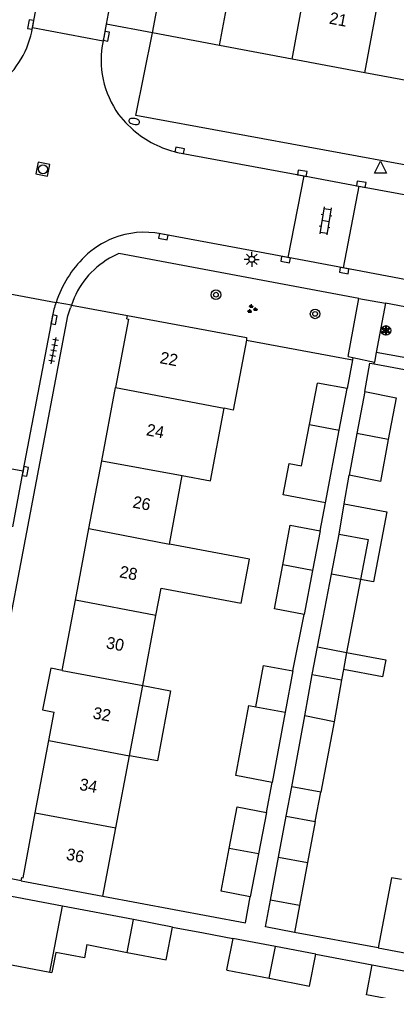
# Model space of a CAD drawing. Extents: x 131000 to 133014, y 396499 to 399001.
# Drawn here: x 131497.7 to 131529.4, y 397205.1 to 397286.7 of the extents above; entities that cross this region are included whole.
import ezdxf

# ---------------------------------------------------------------- set-up
doc = ezdxf.new("R2010")
doc.units = 0
for name, color, linetype in [('gg-afsc-erfafscheiding', 7, 'Continuous'), ('gg-afsc-muur', 7, 'Continuous'), ('gg-anno-huisnummerreeks BGT', 7, 'Continuous'), ('gg-bbg-bijgebouw', 7, 'Continuous'), ('gg-bbg-gedigitaliseerde bebouwing', 7, 'Continuous'), ('gg-bbg-gedigitaliseerde bijgebouw', 7, 'Continuous'), ('gg-bbg-hoofdgebouw', 7, 'Continuous'), ('gg-bbg-luifel en loopbrug', 7, 'Continuous'), ('gg-bbg-tussenscheiding', 7, 'Continuous'), ('gg-knt-verharding', 7, 'Continuous'), ('gt-grn-groengrens', 7, 'Continuous'), ('gt-grn-vlakafsluiter', 7, 'Continuous'), ('gt-grn-weggrens', 7, 'Continuous'), ('gt-symb-boom', 7, 'Continuous'), ('gt-symb-brandkraan', 7, 'Continuous'), ('gt-symb-groenvak', 7, 'Continuous'), ('gt-symb-klinker verharding', 7, 'Continuous'), ('gt-symb-kolk', 7, 'Continuous'), ('gt-symb-lichtmast', 7, 'Continuous'), ('gt-symb-rioolschacht', 7, 'Continuous'), ('gt-symb-solitaire heester', 7, 'Continuous'), ('gt-symb-tegel verharding', 7, 'Continuous'), ('gt-symb-waterafsluiter', 7, 'Continuous')]:
    doc.layers.add(name, color=color, linetype=linetype)

# ---------------------------------------------------------------- blocks, each defined once
blk = doc.blocks.new('gt0-KOLK')
at = {"layer": 'gt-symb-kolk'}
blk.add_lwpolyline([(0, 0), (0.375, 0), (0.375, 0.4), (-0.375, 0.4), (-0.375, 0), (0, 0)], dxfattribs=at)
blk = doc.blocks.new('gt0-BR')
at = {"layer": 'gt-symb-brandkraan'}
for centre, radius, start, end in [((-0.244, 0), 0.206, 107.56694, 252.43307), ((0.599, -2.664), 3, 106.89205, 107.56694), ((0, -0.691), 0.938, 73.10799, 106.89205), ((-0.599, -2.664), 3, 72.43309, 73.10799), ((0.244, 0), 0.206, 287.56695, 72.43309), ((0.599, 2.664), 3, 252.43307, 253.10797), ((0, 0.691), 0.938, 253.10797, 286.89206), ((-0.599, 2.664), 3, 286.89206, 287.56695)]:
    blk.add_arc(centre, radius, start, end, dxfattribs=at)
blk = doc.blocks.new('gt0-SH')
at = {"layer": 'gt-symb-solitaire heester'}
blk.add_circle((0, 0), 0.4, dxfattribs=at)
for centre, start, end in [((-0.346, 0.2), 270, 30), ((-0.346, -0.2), 330, 90), ((0, 0.4), 210, 330), ((0.346, 0.2), 150, 270), ((0.346, -0.2), 90, 210), ((0, -0.4), 30, 150)]:
    blk.add_arc(centre, 0.4, start, end, dxfattribs=at)
blk = doc.blocks.new('gt0-KL1')
at = {"layer": 'gt-symb-klinker verharding'}
for p, q in [((-1.15, 0.3), (1.15, 0.3)), ((-1, -0.3), (-1, 0.3)), ((-0.5, 0.3), (-0.5, 0.45)), ((0, -0.3), (0, 0.3)), ((0.5, 0.3), (0.5, 0.45)), ((1, -0.3), (1, 0.3)), ((-1.15, -0.3), (1.15, -0.3)), ((-0.5, -0.45), (-0.5, -0.3)), ((0.5, -0.45), (0.5, -0.3))]:
    blk.add_line(p, q, dxfattribs=at)
blk = doc.blocks.new('gt0-WAFSL')
at = {"layer": 'gt-symb-waterafsluiter'}
for p, q in [((-0.5, -0.333), (0, 0.667)), ((0, 0.667), (0.5, -0.333)), ((0.5, -0.333), (-0.5, -0.333))]:
    blk.add_line(p, q, dxfattribs=at)
blk = doc.blocks.new('gt0-BOOM')
at = {"layer": 'gt-symb-boom'}
for radius in [0.4, 0.2]:
    blk.add_circle((0, 0), radius, dxfattribs=at)
blk = doc.blocks.new('gt0-GRVAK')
at = {"layer": 'gt-symb-groenvak'}
for p, q in [((-0.11, 0.189), (-0.228, 0.24)), ((-0.182, 0.153), (0.088, 0.153)), ((-0.091, 0.211), (-0.156, 0.322)), ((-0.047, 0.214), (-0.047, 0.393)), ((-0.004, 0.211), (0.061, 0.322)), ((0.015, 0.189), (0.133, 0.24)), ((0.262, -0.052), (0.197, 0.059)), ((0.305, -0.049), (0.305, 0.13)), ((0.349, -0.052), (0.414, 0.059)), ((-0.245, -0.228), (-0.363, -0.177)), ((-0.318, -0.264), (-0.047, -0.264)), ((-0.226, -0.206), (-0.291, -0.095)), ((-0.183, -0.203), (-0.183, -0.024)), ((-0.139, -0.206), (-0.074, -0.095)), ((-0.12, -0.228), (-0.002, -0.177)), ((0.243, -0.074), (0.125, -0.023)), ((0.17, -0.11), (0.441, -0.11)), ((0.368, -0.074), (0.486, -0.023))]:
    blk.add_line(p, q, dxfattribs=at)
blk = doc.blocks.new('gt0-LMAST')
at = {"layer": 'gt-symb-lichtmast'}
for p, q in [((-0.182, 0.173), (-0.447, 0.438)), ((-0.005, 0.246), (-0.005, 0.621)), ((0.172, 0.173), (0.437, 0.438)), ((-0.255, -0.004), (-0.63, -0.004)), ((-0.182, -0.181), (-0.447, -0.446)), ((-0.005, -0.254), (-0.005, -0.629)), ((0.437, -0.446), (0.172, -0.181)), ((0.245, -0.004), (0.62, -0.004))]:
    blk.add_line(p, q, dxfattribs=at)
blk.add_circle((-0.005, -0.004), 0.25, dxfattribs=at)
blk = doc.blocks.new('gt0-TEG1')
at = {"layer": 'gt-symb-tegel verharding'}
for p, q in [((-1.125, 0), (1.125, 0)), ((-0.9, -0.25), (-0.9, 0.25)), ((-0.45, -0.25), (-0.45, 0.25)), ((0, -0.25), (0, 0.25)), ((0.45, -0.25), (0.45, 0.25)), ((0.9, -0.25), (0.9, 0.25))]:
    blk.add_line(p, q, dxfattribs=at)
blk = doc.blocks.new('gt0-RS')
at = {"layer": 'gt-symb-rioolschacht'}
blk.add_lwpolyline([(-0.5, -0.5), (0.5, -0.5), (0.5, 0.5), (-0.5, 0.5)], close=True, dxfattribs=at)
blk.add_circle((0, 0), 0.375, dxfattribs=at)

msp = doc.modelspace()

# ---------------------------------------------------------------- linework, layer by layer
at = {"layer": 'gg-afsc-erfafscheiding'}
for p, q in [((131525.01, 397245.969), (131525.427, 397248.392)), ((131522.978, 397243.716), (131523.433, 397246.054)), ((131520.701, 397231.935), (131521.658, 397236.68)), ((131518.479, 397220.057), (131518.954, 397222.578)), ((131497.87, 397214.314), (131495.77, 397214.71)), ((131527.873, 397208.664), (131520.845, 397209.973)), ((131522.636, 397208.143), (131527.364, 397207.249))]:
    msp.add_line(p, q, dxfattribs=at)
for points in [[(131504.741, 397213.018), (131516.704, 397210.762), (131517.12, 397212.967)], [(131510.584, 397210.423), (131513.185, 397209.931), (131515.641, 397209.466)]]:
    msp.add_lwpolyline(points, dxfattribs=at)
at = {"layer": 'gg-afsc-muur'}
for p, q in [((131516.787, 397259.729), (131525.694, 397258.086)), ((131525.694, 397258.086), (131525.247, 397255.666)), ((131527.514, 397257.724), (131539.251, 397255.548))]:
    msp.add_line(p, q, dxfattribs=at)
msp.add_lwpolyline([(131526.736, 397255.403), (131527.157, 397257.79), (131527.514, 397257.724)], dxfattribs=at)
at = {"layer": 'gg-bbg-bijgebouw'}
for p, q in [((131525.247, 397255.666), (131522.769, 397256.115)), ((131524.595, 397252.161), (131525.247, 397255.666)), ((131526.736, 397255.403), (131526.078, 397251.878)), ((131526.078, 397251.878), (131525.427, 397248.392)), ((131501.331, 397212.174), (131495.524, 397213.268)), ((131494.491, 397207.721), (131500.282, 397206.644)), ((131527.364, 397207.249), (131530.917, 397206.57)), ((131500.282, 397206.644), (131500.457, 397206.611))]:
    msp.add_line(p, q, dxfattribs=at)
at = {"layer": 'gg-bbg-gedigitaliseerde bebouwing'}
for p, q in [((131510.319, 397242.592), (131511.407, 397248.359)), ((131509.186, 397236.588), (131509.62, 397238.888)), ((131508.078, 397230.71), (131509.186, 397236.588)), ((131506.965, 397224.81), (131508.078, 397230.71)), ((131505.821, 397218.746), (131506.965, 397224.81)), ((131504.741, 397213.018), (131505.821, 397218.746)), ((131527.873, 397208.664), (131537.23, 397206.93))]:
    msp.add_line(p, q, dxfattribs=at)
for points in [[(131516.787, 397259.729), (131515.684, 397253.852), (131514.913, 397254)], [(131511.407, 397248.359), (131513.765, 397247.915), (131514.913, 397254)], [(131509.62, 397238.888), (131516.352, 397237.619), (131517.05, 397241.323), (131510.319, 397242.592)], [(131529.816, 397214.412), (131528.982, 397214.567), (131527.873, 397208.664)]]:
    msp.add_lwpolyline(points, dxfattribs=at)
at = {"layer": 'gg-bbg-gedigitaliseerde bijgebouw'}
for p, q in [((131522.08, 397252.641), (131522.769, 397256.115)), ((131521.41, 397249.163), (131522.08, 397252.641)), ((131523.433, 397246.054), (131524.595, 397252.161)), ((131522.978, 397243.716), (131522.35, 397240.371)), ((131523.937, 397240.072), (131524.574, 397243.44)), ((131522.35, 397240.371), (131521.658, 397236.68)), ((131526.373, 397239.617), (131525.216, 397233.494)), ((131522.764, 397233.952), (131525.216, 397233.494)), ((131525.216, 397233.494), (131524.948, 397232.059)), ((131520.701, 397231.935), (131520.056, 397228.468)), ((131521.689, 397228.155), (131522.311, 397231.642)), ((131522.311, 397231.642), (131524.788, 397231.2)), ((131524.788, 397231.2), (131524.158, 397227.67)), ((131520.056, 397228.468), (131518.954, 397222.578)), ((131520.6, 397222.207), (131521.689, 397228.155)), ((131524.158, 397227.67), (131523.04, 397221.751)), ((131523.04, 397221.751), (131520.6, 397222.207)), ((131518.479, 397220.057), (131517.813, 397216.58)), ((131519.488, 397216.281), (131520.131, 397219.735)), ((131520.131, 397219.735), (131522.579, 397219.279)), ((131522.579, 397219.279), (131521.938, 397215.836)), ((131517.813, 397216.58), (131517.12, 397212.967)), ((131518.816, 397212.674), (131519.488, 397216.281)), ((131521.938, 397215.836), (131521.264, 397212.218)), ((131507.308, 397211.043), (131501.331, 397212.174)), ((131521.264, 397212.218), (131518.816, 397212.674)), ((131510.584, 397210.423), (131507.308, 397211.043)), ((131519.229, 397208.788), (131515.641, 397209.466)), ((131503.387, 397208.955), (131506.789, 397208.29)), ((131522.636, 397208.143), (131519.229, 397208.788)), ((131515.168, 397206.812), (131518.717, 397206.113))]:
    msp.add_line(p, q, dxfattribs=at)
for points in [[(131526.736, 397255.403), (131529.377, 397254.894), (131528.716, 397251.376)], [(131528.716, 397251.376), (131528.071, 397247.848), (131525.427, 397248.392)], [(131523.433, 397246.054), (131519.875, 397246.739), (131520.381, 397249.361), (131521.41, 397249.163)], [(131519.843, 397240.845), (131520.47, 397244.186), (131522.978, 397243.716)], [(131524.574, 397243.44), (131527.009, 397242.98), (131526.373, 397239.617)], [(131521.658, 397236.68), (131519.149, 397237.151), (131519.843, 397240.845)], [(131522.764, 397233.952), (131523.247, 397236.419), (131523.937, 397240.072)], [(131525.216, 397233.494), (131528.496, 397232.882), (131528.228, 397231.446), (131524.948, 397232.059)], [(131517.596, 397228.928), (131518.241, 397232.393), (131520.701, 397231.935)], [(131518.954, 397222.578), (131515.903, 397223.146), (131517, 397229.039), (131517.596, 397228.928)], [(131515.348, 397217.013), (131516.022, 397220.528), (131518.479, 397220.057)], [(131517.12, 397212.967), (131514.663, 397213.438), (131515.348, 397217.013)], [(131506.789, 397208.29), (131510.043, 397207.654), (131510.584, 397210.423)], [(131515.641, 397209.466), (131515.127, 397206.819), (131515.168, 397206.812)], [(131503.387, 397208.955), (131503.177, 397207.839), (131500.773, 397208.29), (131500.457, 397206.611)], [(131518.717, 397206.113), (131522.104, 397205.446), (131522.636, 397208.143)], [(131530.435, 397204.046), (131526.882, 397204.725), (131527.364, 397207.249)]]:
    msp.add_lwpolyline(points, dxfattribs=at)
at = {"layer": 'gg-bbg-hoofdgebouw'}
for p, q in [((131508.9, 397285.54), (131510.187, 397292.385)), ((131514.533, 397284.482), (131508.9, 397285.54)), ((131520.635, 397283.336), (131514.533, 397284.482)), ((131526.737, 397282.19), (131520.635, 397283.336)), ((131532.645, 397281.081), (131526.737, 397282.19)), ((131506.752, 397261.504), (131506.806, 397261.79)), ((131504.635, 397249.589), (131505.798, 397255.752)), ((131503.562, 397243.899), (131504.635, 397249.589)), ((131502.425, 397237.869), (131503.562, 397243.899)), ((131501.313, 397231.977), (131502.425, 397237.869)), ((131500.205, 397226.103), (131500.653, 397228.478)), ((131499.058, 397220.019), (131500.205, 397226.103)), ((131497.87, 397214.314), (131504.741, 397213.018))]:
    msp.add_line(p, q, dxfattribs=at)
for points in [[(131506.806, 397261.79), (131516.793, 397259.949), (131516.787, 397259.729)], [(131506.752, 397261.504), (131506.878, 397261.481), (131505.798, 397255.752)], [(131501.313, 397231.977), (131500.363, 397232.175), (131499.673, 397228.671), (131500.653, 397228.478)], [(131497.87, 397214.314), (131497.922, 397214.589), (131498.03, 397214.569), (131499.058, 397220.019)]]:
    msp.add_lwpolyline(points, dxfattribs=at)
at = {"layer": 'gg-bbg-luifel en loopbrug'}
for p, q in [((131524.574, 397243.44), (131525.01, 397245.969)), ((131522.311, 397231.642), (131522.764, 397233.952)), ((131524.948, 397232.059), (131524.788, 397231.2)), ((131520.131, 397219.735), (131520.6, 397222.207)), ((131522.579, 397219.279), (131523.04, 397221.751)), ((131518.393, 397210.43), (131518.816, 397212.674)), ((131521.264, 397212.218), (131520.845, 397209.973)), ((131520.845, 397209.973), (131518.393, 397210.43))]:
    msp.add_line(p, q, dxfattribs=at)
for points in [[(131525.01, 397245.969), (131528.583, 397245.302), (131527.483, 397239.41), (131526.373, 397239.617)], [(131508.078, 397230.71), (131510.417, 397230.273), (131509.315, 397224.371), (131506.965, 397224.81)]]:
    msp.add_lwpolyline(points, dxfattribs=at)
at = {"layer": 'gg-bbg-tussenscheiding'}
for p, q in [((131514.533, 397284.482), (131515.799, 397291.307)), ((131520.635, 397283.336), (131521.896, 397290.135)), ((131526.737, 397282.19), (131527.994, 397288.964)), ((131505.798, 397255.752), (131514.913, 397254)), ((131522.08, 397252.641), (131524.595, 397252.161)), ((131528.716, 397251.376), (131526.078, 397251.878)), ((131504.635, 397249.589), (131511.407, 397248.359)), ((131503.562, 397243.899), (131510.319, 397242.592)), ((131522.35, 397240.371), (131519.843, 397240.845)), ((131526.373, 397239.617), (131523.937, 397240.072)), ((131509.186, 397236.588), (131502.425, 397237.869)), ((131501.313, 397231.977), (131508.078, 397230.71)), ((131517.596, 397228.928), (131520.056, 397228.468)), ((131524.158, 397227.67), (131521.689, 397228.155)), ((131500.205, 397226.103), (131506.965, 397224.81)), ((131499.058, 397220.019), (131505.821, 397218.746)), ((131517.813, 397216.58), (131515.348, 397217.013)), ((131519.488, 397216.281), (131521.938, 397215.836)), ((131500.282, 397206.644), (131501.331, 397212.174)), ((131506.789, 397208.29), (131507.308, 397211.043)), ((131518.717, 397206.113), (131519.229, 397208.788))]:
    msp.add_line(p, q, dxfattribs=at)
at = {"layer": 'gg-knt-verharding'}
for p, q in [((131508.142, 397302.911), (131505.014, 397286.266)), ((131498.83, 397285.99), (131499.213, 397288.025)), ((131505.014, 397286.266), (131504.75, 397284.86)), ((131507.5, 397278.59), (131508.9, 397285.54)), ((131543.39, 397271.99), (131507.5, 397278.59)), ((131511.01, 397275.5), (131521.636, 397273.52)), ((131520.29, 397266.658), (131521.636, 397273.52)), ((131521.636, 397273.52), (131526.241, 397272.662)), ((131526.241, 397272.662), (131524.926, 397265.79)), ((131526.241, 397272.662), (131543.37, 397269.47)), ((131520.29, 397266.658), (131509.59, 397268.66)), ((131524.926, 397265.79), (131520.29, 397266.658)), ((131541.55, 397262.68), (131524.926, 397265.79)), ((131502.09, 397262.66), (131502.003, 397262.448)), ((131525.336, 397258.365), (131526.248, 397263.235)), ((131528.474, 397262.83), (131527.696, 397258.692)), ((131543.963, 397259.917), (131528.474, 397262.83)), ((131500.49, 397261.75), (131498.022, 397248.715)), ((131527.696, 397258.692), (131527.541, 397257.869)), ((131525.336, 397258.365), (131525.737, 397258.274)), ((131525.737, 397258.274), (131525.694, 397258.086)), ((131527.514, 397257.724), (131527.541, 397257.869)), ((131498.022, 397248.715), (131492.095, 397249.836)), ((131498.022, 397248.715), (131497.14, 397244.055))]:
    msp.add_line(p, q, dxfattribs=at)
for points in [[(131506.06, 397278.68), (131506.627, 397278.009), (131507.278, 397277.384)], [(131526.248, 397263.235), (131506.074, 397266.998), (131505.68, 397266.816), (131505.297, 397266.609)], [(131492.951, 397215.241), (131501.8, 397261.76), (131502.003, 397262.448)]]:
    msp.add_lwpolyline(points, dxfattribs=at)
for centre, radius, start, end in [((131491.309, 397287.231), 7.623, 308.07805, 350.63381), ((131512.472, 397283.268), 7.884, 168.35106, 215.58507), ((131512.915, 397283.911), 8.624, 229.18735, 257.24125), ((131508.561, 397261.042), 7.83, 112.17282, 133.41215), ((131508.239, 397261.523), 7.264, 79.27732, 111.24897), ((131510.118, 397259.766), 9.83, 134.89219, 161.40153), ((131508.87, 397260.43), 7.138, 120.0428, 161.7968), ((131510.131, 397259.763), 9.844, 161.40773, 168.35177)]:
    msp.add_arc(centre, radius, start, end, dxfattribs=at)
at = {"layer": 'gt-grn-groengrens'}
msp.add_line((131546.239, 397255.264), (131527.696, 397258.692), dxfattribs=at)
at = {"layer": 'gt-grn-vlakafsluiter'}
msp.add_line((131502.09, 397262.66), (131506.806, 397261.79), dxfattribs=at)
at = {"layer": 'gt-grn-weggrens'}
for p, q in [((131508.9, 397285.54), (131505.014, 397286.266)), ((131498.83, 397285.99), (131504.75, 397284.86)), ((131494.701, 397264.042), (131500.801, 397262.901)), ((131502.09, 397262.66), (131500.801, 397262.901)), ((131526.248, 397263.235), (131528.474, 397262.83)), ((131525.737, 397258.274), (131527.541, 397257.869))]:
    msp.add_line(p, q, dxfattribs=at)

# ---------------------------------------------------------------- block references
at = {"layer": 'gt-symb-boom'}
for p in [(131514.234, 397263.545), (131522.562, 397261.93)]:
    msp.add_blockref('gt0-BOOM', p, dxfattribs=at)
at = {"layer": 'gt-symb-brandkraan', "rotation": -10.433024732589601}
msp.add_blockref('gt0-BR', (131507.362, 397278.101), dxfattribs=at)
at = {"layer": 'gt-symb-groenvak'}
msp.add_blockref('gt0-GRVAK', (131517.255, 397262.343), dxfattribs=at)
at = {"layer": 'gt-symb-klinker verharding', "rotation": -98.62422873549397}
msp.add_blockref('gt0-KL1', (131523.437, 397269.749), dxfattribs=at)
at = {"layer": 'gt-symb-kolk'}
for p, rotation in [((131498.87, 397286.207), 79.45426563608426), ((131504.832, 397285.299), -101.07387115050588), ((131511.152, 397275.473), -9.905079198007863), ((131521.447, 397273.555), -10.366322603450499), ((131526.402, 397272.631), -10.4330247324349), ((131509.847, 397268.611), 169.56697527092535), ((131520.117, 397266.69), 169.74640197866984), ((131525.043, 397265.769), 169.5669752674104), ((131500.438, 397261.48), -101.07387115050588), ((131498.025, 397248.735), -100.71464389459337)]:
    msp.add_blockref('gt0-KOLK', p, dxfattribs=dict(at, rotation=rotation))
at = {"layer": 'gt-symb-lichtmast'}
msp.add_blockref('gt0-LMAST', (131517.247, 397266.519), dxfattribs=at)
at = {"layer": 'gt-symb-rioolschacht', "rotation": -11.366137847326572}
msp.add_blockref('gt0-RS', (131499.702, 397274.085), dxfattribs=at)
at = {"layer": 'gt-symb-solitaire heester'}
msp.add_blockref('gt0-SH', (131528.517, 397260.543), dxfattribs=at)
at = {"layer": 'gt-symb-tegel verharding', "rotation": 79.21838326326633}
msp.add_blockref('gt0-TEG1', (131500.598, 397258.85), dxfattribs=at)
at = {"layer": 'gt-symb-waterafsluiter'}
msp.add_blockref('gt0-WAFSL', (131528.068, 397274.091), dxfattribs=at)

# ---------------------------------------------------------------- texts
at = {"layer": 'gg-anno-huisnummerreeks BGT'}
for s, p in [('21', (131523.693, 397286.324)), ('22', (131509.465, 397257.799)), ('24', (131508.322, 397251.742)), ('26', (131507.177, 397245.673)), ('28', (131506.072, 397239.813)), ('30', (131504.948, 397233.852)), ('32', (131503.834, 397227.952)), ('34', (131502.704, 397221.955)), ('36', (131501.597, 397216.085))]:
    msp.add_text(s, height=1, rotation=349.3, dxfattribs=at).set_placement(p)

doc.saveas('drawing.dxf')
